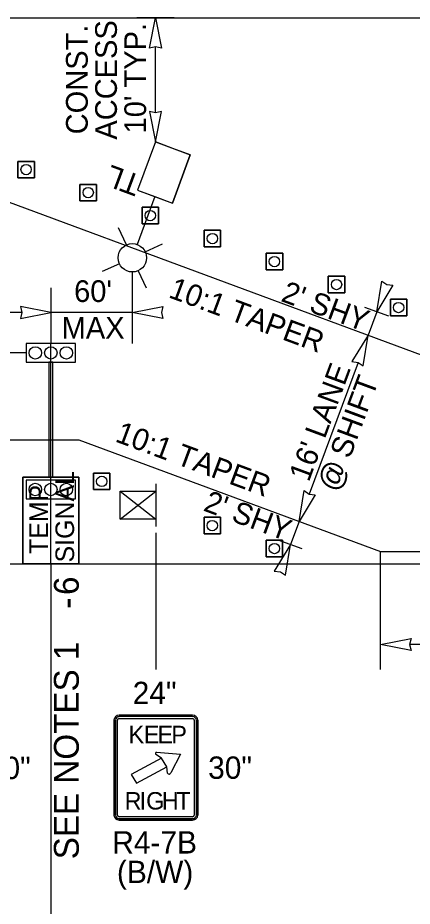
# Model space of a CAD drawing. Extents: x 99977 to 100176, y 99905 to 100011.
# Drawn here: x 100050.993 to 100052.264, y 99915.076 to 99917.939 of the extents above; entities that cross this region are included whole.
import ezdxf

# ---------------------------------------------------------------- set-up
doc = ezdxf.new("R2010")
doc.units = 0
for name, color, linetype in [('RD_ED_ShoulderPavedEdge', 7, 'Continuous'), ('RD_MK_LineEdgeWhite', 7, 'Continuous'), ('TR_SN_ConstructionSigns', 7, 'Continuous'), ('TR_WZ_PortableLightStandard', 7, 'Continuous'), ('TR_WZ_PortableSignMount5ftMinBlk-Wht', 7, 'Continuous'), ('TR_WZ_TempSignal', 7, 'Continuous'), ('TR_WZ_TrafficCone', 7, 'Continuous'), ('TR_WZ_WorkZoneDetails', 7, 'Continuous'), ('TR_WZ_WorkZoneTextCurrent', 7, 'Continuous')]:
    doc.layers.add(name, color=color, linetype=linetype)

msp = doc.modelspace()

# ---------------------------------------------------------------- linework, layer by layer
at = {"layer": 'RD_ED_ShoulderPavedEdge'}
for p, q in [((100040.1076, 99917.9393), (100055.45, 99917.9393)), ((100040.1076, 99916.1793), (100055.45, 99916.1793))]:
    msp.add_line(p, q, dxfattribs=at)
at = {"layer": 'RD_MK_LineEdgeWhite'}
for p, q in [((100050.4406, 99917.5393), (100052.9246, 99916.6193)), ((100040.1076, 99916.5793), (100051.1899, 99916.5793)), ((100051.1899, 99916.5793), (100052.1619, 99916.2193)), ((100052.1619, 99916.2193), (100055.45, 99916.2193))]:
    msp.add_line(p, q, dxfattribs=at)
at = {"layer": 'TR_SN_ConstructionSigns'}
for p, q in [((100051.3034, 99915.3696), (100051.3034, 99915.6755)), ((100051.3034, 99915.6755), (100051.3034, 99915.3696)), ((100051.308, 99915.6755), (100051.308, 99915.3696)), ((100051.3146, 99915.3696), (100051.3146, 99915.6755)), ((100051.3202, 99915.6913), (100051.5565, 99915.6913)), ((100051.5565, 99915.6913), (100051.3202, 99915.6913)), ((100051.5565, 99915.6869), (100051.3202, 99915.6869)), ((100051.3202, 99915.6808), (100051.5565, 99915.6808)), ((100051.5621, 99915.6755), (100051.5621, 99915.3696)), ((100051.5687, 99915.3696), (100051.5687, 99915.6755)), ((100051.5734, 99915.6755), (100051.5734, 99915.3696)), ((100051.5734, 99915.3696), (100051.5734, 99915.6755)), ((100051.4567, 99915.5529), (100051.4382, 99915.5647)), ((100051.4407, 99915.5725), (100051.5177, 99915.5656)), ((100051.5177, 99915.5656), (100051.4863, 99915.506)), ((100051.4567, 99915.5529), (100051.359, 99915.5)), ((100051.4736, 99915.5255), (100051.4567, 99915.5529)), ((100051.4736, 99915.5255), (100051.4567, 99915.5529)), ((100051.4567, 99915.5529), (100051.4567, 99915.5529)), ((100051.3758, 99915.4726), (100051.4736, 99915.5255)), ((100051.4752, 99915.5045), (100051.4736, 99915.5255)), ((100051.4736, 99915.5255), (100051.4736, 99915.5255)), ((100051.359, 99915.5), (100051.3758, 99915.4726)), ((100051.5565, 99915.3644), (100051.3202, 99915.3644)), ((100051.3202, 99915.3582), (100051.5565, 99915.3582)), ((100051.5565, 99915.3538), (100051.3202, 99915.3538)), ((100051.3202, 99915.3538), (100051.5565, 99915.3538))]:
    msp.add_line(p, q, dxfattribs=at)
for centre, major_axis, ratio, start_param, end_param in [((100051.3202, 99915.6755), (-0.0169, 0), 0.9375, 4.712389, 6.283185), ((100051.3202, 99915.6755), (-0.0169, 0), 0.9375, 4.712389, 6.283185), ((100051.3202, 99915.6755), (0.0122, 0), 0.9375, 1.570796, 3.141593), ((100051.3202, 99915.6755), (0.00563, 0), 0.9375, 1.570796, 3.141593), ((100051.5565, 99915.6755), (-0.0169, 0), 0.9375, 3.141593, 4.712389), ((100051.5565, 99915.6755), (-0.0169, 0), 0.9375, 3.141593, 4.712389), ((100051.5565, 99915.6755), (0.0122, 0), 0.9375, 0, 1.570796), ((100051.5565, 99915.6755), (0.00562, 0), 0.9375, 6.283185, 7.853982), ((100051.4415, 99915.568), (0.00485, -0.00001), 0.937492, 1.73335, 3.955171), ((100051.4804, 99915.5075), (0.00607, -0.00002), 0.9368, 3.700197, 6.020834), ((100051.3202, 99915.3696), (0.0169, 0), 0.9375, 3.141593, 4.712389), ((100051.3202, 99915.3696), (0.0169, 0), 0.9375, 3.141593, 4.712389), ((100051.3202, 99915.3696), (0.0122, 0), 0.9375, 3.141593, 4.712389), ((100051.3202, 99915.3696), (0.00563, 0), 0.9375, 3.141593, 4.712389), ((100051.5565, 99915.3696), (0.0169, 0), 0.9375, 4.712389, 6.283185), ((100051.5565, 99915.3696), (0.0122, 0), 0.9375, 4.712389, 6.283185), ((100051.5565, 99915.3696), (0.00562, 0), 0.9375, 4.712389, 6.283185), ((100051.5565, 99915.3696), (0.0169, 0), 0.9375, 4.712389, 6.283185)]:
    msp.add_ellipse(centre, major_axis=major_axis, ratio=ratio, start_param=start_param, end_param=end_param, dxfattribs=at)
at = {"layer": 'TR_WZ_PortableLightStandard'}
for p, q in [((100051.4367, 99917.5393), (100051.3791, 99917.3837)), ((100051.4367, 99917.5393), (100051.3791, 99917.3837)), ((100051.4367, 99917.5393), (100051.5492, 99917.4976)), ((100051.5492, 99917.4976), (100051.4916, 99917.342)), ((100051.4916, 99917.342), (100051.5492, 99917.4976)), ((100051.3791, 99917.3837), (100051.4916, 99917.342)), ((100051.4353, 99917.3628), (100051.3782, 99917.2087)), ((100051.3432, 99917.2073), (100051.3178, 99917.2626)), ((100051.4039, 99917.1848), (100051.4593, 99917.2103)), ((100051.3207, 99917.1467), (100051.2655, 99917.1212)), ((100051.3815, 99917.1242), (100051.4069, 99917.0688))]:
    msp.add_line(p, q, dxfattribs=at)
for points in [[(100051.5492, 99917.4976), (100051.493, 99917.5185), (100051.4367, 99917.5393)], [(100051.3791, 99917.3837), (100051.4353, 99917.3628), (100051.4916, 99917.342)]]:
    msp.add_lwpolyline(points, dxfattribs=at)
msp.add_circle((100051.3623, 99917.1657), 0.0457, dxfattribs=at)
msp.add_circle((100051.3623, 99917.1657), 0.0457, dxfattribs=at)
at = {"layer": 'TR_WZ_PortableSignMount5ftMinBlk-Wht'}
for p, q in [((100051.4384, 99916.4376), (100051.4384, 99916.2997)), ((100051.3233, 99916.3238), (100051.4384, 99916.4134)), ((100051.3233, 99916.4134), (100051.4384, 99916.3238)), ((100051.3807, 99916.3685), (100051.3807, 99916.3685)), ((100051.3808, 99916.3686), (100051.3808, 99916.3686))]:
    msp.add_line(p, q, dxfattribs=at)
msp.add_lwpolyline([(100051.3233, 99916.3238), (100051.3233, 99916.4134), (100051.4384, 99916.4134), (100051.4384, 99916.3238)], close=True, dxfattribs=at)
at = {"layer": 'TR_WZ_TempSignal'}
for p, q in [((100051.02, 99916.8893), (100051.02, 99916.8293)), ((100051.1798, 99916.8893), (100051.02, 99916.8893)), ((100051.0999, 99916.1789), (100051.0999, 99916.8893)), ((100051.1798, 99916.8293), (100051.1798, 99916.8893)), ((100051.02, 99916.8293), (100051.1798, 99916.8293)), ((100051.0932, 99916.8293), (100051.0932, 99916.4591)), ((100051.1065, 99916.8293), (100051.0932, 99916.8293)), ((100051.1065, 99916.4591), (100051.1065, 99916.8293)), ((100051.0098, 99916.1789), (100051.0098, 99916.4591)), ((100051.0098, 99916.4591), (100051.1899, 99916.4591)), ((100051.0932, 99916.4591), (100051.0098, 99916.4591)), ((100051.0098, 99916.4591), (100051.0098, 99916.1789)), ((100051.02, 99916.4491), (100051.02, 99916.3891)), ((100051.1798, 99916.4491), (100051.02, 99916.4491)), ((100051.0932, 99916.4591), (100051.1065, 99916.4591)), ((100051.1065, 99916.4591), (100051.0932, 99916.4591)), ((100051.1899, 99916.4591), (100051.1065, 99916.4591)), ((100051.1798, 99916.3891), (100051.1798, 99916.4491)), ((100051.1899, 99916.4591), (100051.1899, 99916.1789)), ((100051.1899, 99916.1789), (100051.1899, 99916.4591)), ((100051.02, 99916.3891), (100051.1798, 99916.3891)), ((100051.1899, 99916.1789), (100051.0098, 99916.1789)), ((100051.0098, 99916.1789), (100051.1899, 99916.1789))]:
    msp.add_line(p, q, dxfattribs=at)
for points in [[(100051.1798, 99916.8293), (100051.1798, 99916.8893), (100051.02, 99916.8893), (100051.02, 99916.8293), (100051.1798, 99916.8293)], [(100051.1798, 99916.3891), (100051.1798, 99916.4491), (100051.02, 99916.4491), (100051.02, 99916.3891), (100051.1798, 99916.3891)]]:
    msp.add_lwpolyline(points, dxfattribs=at)
for centre in [(100051.0499, 99916.8593), (100051.0499, 99916.8593), (100051.0999, 99916.8593), (100051.0999, 99916.8593), (100051.1498, 99916.8593), (100051.1498, 99916.8593), (100051.0499, 99916.4191), (100051.0499, 99916.4191), (100051.0999, 99916.4191), (100051.0999, 99916.4191), (100051.1498, 99916.4191), (100051.1498, 99916.4191)]:
    msp.add_circle(centre, 0.02, dxfattribs=at)
at = {"layer": 'TR_WZ_TrafficCone'}
for points in [[(100051.0469, 99917.4766), (100050.9936, 99917.4766), (100050.9936, 99917.4232), (100051.0469, 99917.4232), (100051.0469, 99917.4766)], [(100051.0469, 99917.4232), (100050.9936, 99917.4232), (100050.9936, 99917.4766), (100051.0469, 99917.4766), (100051.0469, 99917.4232)], [(100051.2469, 99917.4025), (100051.1936, 99917.4025), (100051.1936, 99917.3492), (100051.2469, 99917.3492), (100051.2469, 99917.4025)], [(100051.2469, 99917.3492), (100051.1936, 99917.3492), (100051.1936, 99917.4025), (100051.2469, 99917.4025), (100051.2469, 99917.3492)], [(100051.4469, 99917.3284), (100051.3936, 99917.3284), (100051.3936, 99917.2751), (100051.4469, 99917.2751), (100051.4469, 99917.3284)], [(100051.4469, 99917.2751), (100051.3936, 99917.2751), (100051.3936, 99917.3284), (100051.4469, 99917.3284), (100051.4469, 99917.2751)], [(100051.6469, 99917.2544), (100051.5936, 99917.2544), (100051.5936, 99917.201), (100051.6469, 99917.201), (100051.6469, 99917.2544)], [(100051.6469, 99917.201), (100051.5936, 99917.201), (100051.5936, 99917.2544), (100051.6469, 99917.2544), (100051.6469, 99917.201)], [(100051.8469, 99917.1803), (100051.7936, 99917.1803), (100051.7936, 99917.1269), (100051.8469, 99917.1269), (100051.8469, 99917.1803)], [(100051.8469, 99917.1269), (100051.7936, 99917.1269), (100051.7936, 99917.1803), (100051.8469, 99917.1803), (100051.8469, 99917.1269)], [(100052.0469, 99917.1062), (100051.9936, 99917.1062), (100051.9936, 99917.0529), (100052.0469, 99917.0529), (100052.0469, 99917.1062)], [(100052.0469, 99917.0529), (100051.9936, 99917.0529), (100051.9936, 99917.1062), (100052.0469, 99917.1062), (100052.0469, 99917.0529)], [(100052.2469, 99917.0321), (100052.1936, 99917.0321), (100052.1936, 99916.9788), (100052.2469, 99916.9788), (100052.2469, 99917.0321)], [(100052.2469, 99916.9788), (100052.1936, 99916.9788), (100052.1936, 99917.0321), (100052.2469, 99917.0321), (100052.2469, 99916.9788)], [(100051.237, 99916.472), (100051.2903, 99916.472), (100051.2903, 99916.4187), (100051.237, 99916.4187), (100051.237, 99916.472)], [(100051.237, 99916.4187), (100051.2903, 99916.4187), (100051.2903, 99916.472), (100051.237, 99916.472), (100051.237, 99916.4187)], [(100051.5933, 99916.3294), (100051.6466, 99916.3294), (100051.6466, 99916.2761), (100051.5933, 99916.2761), (100051.5933, 99916.3294)], [(100051.5933, 99916.2761), (100051.6466, 99916.2761), (100051.6466, 99916.3294), (100051.5933, 99916.3294), (100051.5933, 99916.2761)], [(100051.7933, 99916.2553), (100051.8466, 99916.2553), (100051.8466, 99916.202), (100051.7933, 99916.202), (100051.7933, 99916.2553)], [(100051.7933, 99916.202), (100051.8466, 99916.202), (100051.8466, 99916.2553), (100051.7933, 99916.2553), (100051.7933, 99916.202)]]:
    msp.add_lwpolyline(points, dxfattribs=at)
for centre in [(100051.0202, 99917.4499), (100051.2202, 99917.3758), (100051.4202, 99917.3018), (100051.6202, 99917.2277), (100051.8202, 99917.1536), (100052.0202, 99917.0795), (100052.2202, 99917.0055), (100051.2637, 99916.4453), (100051.62, 99916.3027), (100051.82, 99916.2287)]:
    msp.add_circle(centre, 0.0167, dxfattribs=at)
at = {"layer": 'TR_WZ_WorkZoneDetails'}
for p, q in [((100051.4967, 99917.9393), (100051.3767, 99917.9393)), ((100051.4367, 99917.633), (100051.4367, 99917.8456)), ((100051.3623, 99917.12), (100051.3623, 99916.8893)), ((100051.0999, 99917.0693), (100051.0999, 99916.8893)), ((100052.1883, 99916.9773), (100052.1111, 99917.0059)), ((100051.0061, 99916.9893), (100049.9513, 99916.9893)), ((100051.3623, 99916.9893), (100051.0999, 99916.9893)), ((100052.1497, 99916.9916), (100052.1219, 99916.9166)), ((100051.02, 99916.8593), (100050.86, 99916.8593)), ((100052.0894, 99916.8287), (100051.9322, 99916.4043)), ((100051.8996, 99916.3164), (100051.8718, 99916.2414)), ((100051.4384, 99916.2797), (100051.4384, 99915.8393)), ((100051.9094, 99916.2275), (100051.8322, 99916.2561)), ((100052.1619, 99915.8393), (100052.1619, 99916.2193)), ((100051.0999, 99916.1793), (100051.0999, 99914.4092)), ((100052.9532, 99915.9193), (100052.2556, 99915.9193))]:
    msp.add_line(p, q, dxfattribs=at)
for points in [[(100051.4367, 99917.9393), (100051.456, 99917.841), (100051.4367, 99917.8456), (100051.4174, 99917.841)], [(100051.4367, 99917.5393), (100051.456, 99917.6376), (100051.4367, 99917.633), (100051.4174, 99917.6376)], [(100052.1497, 99916.9916), (100052.1658, 99917.0905), (100052.1822, 99917.0795), (100052.2019, 99917.0771)], [(100051.0999, 99916.9893), (100051.0016, 99917.0085), (100051.0061, 99916.9893), (100051.0016, 99916.97)], [(100051.3623, 99916.9893), (100051.4606, 99917.0085), (100051.4561, 99916.9893), (100051.4606, 99916.97)], [(100052.1219, 99916.9166), (100052.0697, 99916.8311), (100052.0894, 99916.8287), (100052.1058, 99916.8177)], [(100051.8996, 99916.3164), (100051.9157, 99916.4153), (100051.9322, 99916.4043), (100051.9518, 99916.4019)], [(100051.8718, 99916.2414), (100051.8196, 99916.156), (100051.8393, 99916.1535), (100051.8558, 99916.1426)], [(100052.1619, 99915.9193), (100052.2602, 99915.9386), (100052.2556, 99915.9193), (100052.2602, 99915.9)]]:
    msp.add_lwpolyline(points, close=True, dxfattribs=at)

# ---------------------------------------------------------------- texts
at = {"layer": 'TR_SN_ConstructionSigns'}
for s, p in [('24"', (100051.3636, 99915.7273)), ('30"', (100050.8937, 99915.4858)), ('30"', (100051.6066, 99915.4866)), ('R4-7B', (100051.2977, 99915.2458)), ('(B/W)', (100051.3128, 99915.1507))]:
    msp.add_text(s, height=0.072, rotation=360, dxfattribs=at).set_placement(p)
for s, p in [('K', (100051.3503, 99915.6013)), ('E', (100051.3993, 99915.6013)), ('E', (100051.4437, 99915.6013)), ('P', (100051.4881, 99915.6013)), ('R', (100051.3377, 99915.3876)), ('I', (100051.3855, 99915.3876)), ('G', (100051.4069, 99915.3876)), ('H', (100051.4575, 99915.3876)), ('T', (100051.5042, 99915.3876))]:
    msp.add_text(s, height=0.0562, dxfattribs=at).set_placement(p)
at = {"layer": 'TR_WZ_PortableLightStandard'}
msp.add_text('TL', height=0.07, rotation=159.6769, dxfattribs=at).set_placement((100051.3958, 99917.4287))
at = {"layer": 'TR_WZ_TempSignal'}
for s, p in [('SIGNAL', (100051.1748, 99916.184)), ('TEMP', (100051.0908, 99916.2111))]:
    msp.add_text(s, height=0.06, rotation=90, dxfattribs=at).set_placement(p)
at = {"layer": 'TR_WZ_WorkZoneTextCurrent'}
for s, height, rotation, p in [('CONST.', 0.07, 90, (100051.2187, 99917.5637)), ('ACCESS', 0.07, 90, (100051.3127, 99917.5465)), ("10' TYP.", 0.07, 90, (100051.4067, 99917.5666)), ("60'", 0.07, 360, (100051.1748, 99917.0233)), ('10:1 TAPER', 0.07, 339.6769, (100051.4758, 99917.0392)), ("2' SHY", 0.07, 339.6769, (100051.838, 99917.0271)), ('MAX', 0.07, 360, (100051.1346, 99916.9053)), ("16' LANE", 0.07, 69.6769, (100051.9308, 99916.4408)), ('SHIFT', 0.07, 69.6769, (100052.063, 99916.5156)), ('10:1 TAPER', 0.07, 339.6769, (100051.3038, 99916.5747)), ('@', 0.07, 69.6769, (100052.023, 99916.4077)), ("2' SHY", 0.07, 339.6769, (100051.5879, 99916.3519)), ('6', 0.08, 90, (100051.1899, 99916.079)), ('-', 0.08, 90, (100051.1899, 99916.0349)), ('SEE NOTES 1', 0.08, 90, (100051.1899, 99915.2272))]:
    msp.add_text(s, height=height, rotation=rotation, dxfattribs=at).set_placement(p)

doc.saveas('drawing.dxf')
